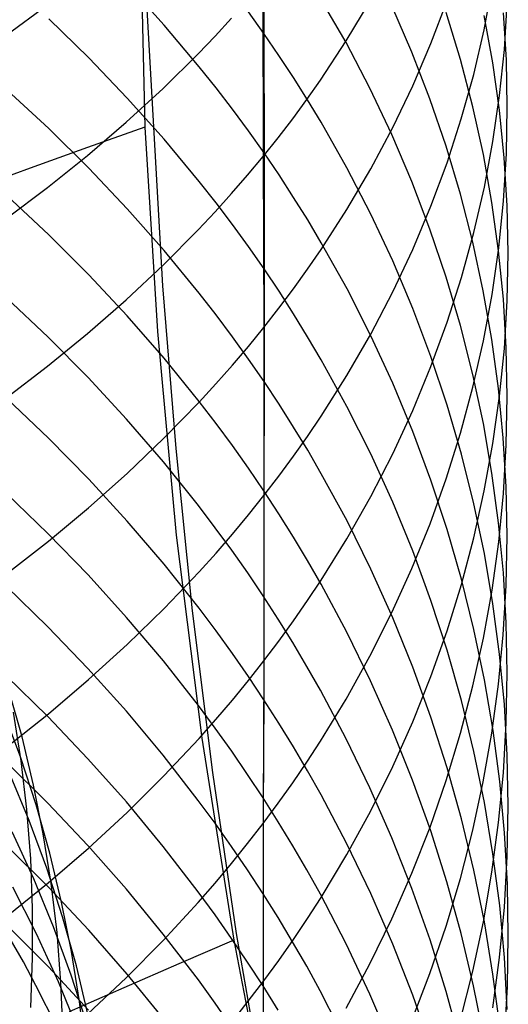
# Model space of a CAD drawing. Extents: x -383 to 1849, y -1185 to -529.
# Tile 494 of 656: x 465 to 469, y -1089 to -1081. Entities that reach past the tile are written whole.
import ezdxf

# ---------------------------------------------------------------- set-up
doc = ezdxf.new("R2010")
doc.units = 0
doc.layers.add('PREDEFINITO', color=7, linetype='CONTINUOUS')

msp = doc.modelspace()

# ---------------------------------------------------------------- linework, layer by layer
at = {"layer": 'PREDEFINITO'}
for p, q in [((466.9874, -1080.2374, 625.276), (466.9941, -1081.2221, 624.0155)), ((466.0033, -1080.3351, 438.994), (466.0448, -1081.9697, 438.9654)), ((466.1865, -1083.2345, 438.953), (466.0396, -1080.6286, 438.9941)), ((466.1977, -1081.1536, 622.0525), (465.9039, -1080.8291, 621.8373)), ((466.9859, -1080.8087, 646.5487), (466.9869, -1082.2035, 645.2656)), ((468.7509, -1081.1916, 639.1896), (468.8191, -1080.8335, 638.8602)), ((467.6491, -1081.294, 626.0388), (467.4437, -1080.9354, 625.7799)), ((467.6498, -1081.2807, 644.3469), (467.8403, -1080.9624, 644.0301)), ((468.3265, -1081.301, 641.7794), (468.4559, -1080.96, 641.4531)), ((468.9121, -1081.3491, 636.9334), (468.9349, -1080.9811, 636.6081)), ((464.9352, -1081.2377, 649.7983), (465.2678, -1080.9936, 649.5353)), ((466.9941, -1081.2221, 624.0155), (466.8705, -1081.0497, 623.8961)), ((468.1731, -1081.3699, 628.129), (468.0133, -1081.0006, 627.8511)), ((468.5622, -1081.4281, 630.2744), (468.4481, -1081.0526, 629.9801)), ((468.9281, -1081.4316, 634.6871), (468.9052, -1081.0567, 634.3686)), ((465.5965, -1081.4164, 620.3552), (465.2765, -1081.1047, 620.1571)), ((466.6035, -1081.2413, 646.9968), (466.7347, -1081.0987, 646.849)), ((468.8205, -1081.4553, 632.4649), (468.7519, -1081.0786, 632.1574)), ((466.4778, -1081.486, 622.2731), (466.1977, -1081.1536, 622.0525)), ((468.6674, -1081.5477, 639.5172), (468.7509, -1081.1916, 639.1896)), ((466.4688, -1081.3824, 647.1428), (466.6035, -1081.2413, 646.9968)), ((467.114, -1081.3964, 624.1361), (466.9941, -1081.2221, 624.0155)), ((466.9941, -1081.2221, 624.0155), (466.9946, -1082.1739, 622.7294)), ((467.444, -1081.5939, 644.6587), (467.6498, -1081.2807, 644.3469)), ((467.8392, -1081.6584, 626.3019), (467.6491, -1081.294, 626.0388)), ((468.3176, -1081.7437, 628.4103), (468.1731, -1081.3699, 628.129)), ((468.1818, -1081.6385, 642.1023), (468.3265, -1081.301, 641.7794)), ((468.8741, -1081.7163, 637.258), (468.9121, -1081.3491, 636.9334)), ((465.9036, -1081.7367, 620.5587), (465.5965, -1081.4164, 620.3552)), ((466.1885, -1081.6595, 647.4299), (466.4688, -1081.3824, 647.1428)), ((467.23, -1081.5723, 624.258), (467.114, -1081.3964, 624.1361)), ((468.6612, -1081.8066, 630.5711), (468.5622, -1081.4281, 630.2744)), ((468.8738, -1081.8337, 632.7737), (468.8205, -1081.4553, 632.4649)), ((468.9357, -1081.8069, 635.0059), (468.9281, -1081.4316, 634.6871)), ((466.6125, -1081.6551, 622.3853), (466.4778, -1081.486, 622.2731)), ((467.3423, -1081.75, 624.381), (467.23, -1081.5723, 624.258)), ((467.3355, -1081.7484, 644.8126), (467.444, -1081.5939, 644.6587)), ((468.5687, -1081.9013, 639.8425), (468.6674, -1081.5477, 639.5172)), ((465.2768, -1081.9799, 618.8735), (464.9445, -1081.6732, 618.6871)), ((465.8945, -1081.93, 647.71), (466.1885, -1081.6595, 647.4299)), ((466.7436, -1081.8262, 622.4987), (466.6125, -1081.6551, 622.3853)), ((468.0142, -1082.0282, 626.5689), (467.8392, -1081.6584, 626.3019)), ((468.0218, -1081.9719, 642.4214), (468.1818, -1081.6385, 642.1023)), ((466.1975, -1082.0654, 620.7675), (465.9036, -1081.7367, 620.5587)), ((467.2231, -1081.9016, 644.9651), (467.3355, -1081.7484, 644.8126)), ((467.4508, -1081.9293, 624.5051), (467.3423, -1081.75, 624.381)), ((468.447, -1082.1214, 628.6945), (468.3176, -1081.7437, 628.4103)), ((468.8209, -1082.0822, 637.5815), (468.8741, -1081.7163, 637.258)), ((466.871, -1081.9991, 622.6134), (466.7436, -1081.8262, 622.4987)), ((468.7449, -1082.1877, 630.8698), (468.6612, -1081.8066, 630.5711)), ((468.9119, -1082.2133, 633.0836), (468.8738, -1081.8337, 632.7737)), ((468.9281, -1082.1822, 635.3248), (468.9357, -1081.8069, 635.0059)), ((467.1069, -1082.0533, 645.1161), (467.2231, -1081.9016, 644.9651)), ((468.4547, -1082.2522, 640.1653), (468.5687, -1081.9013, 639.8425)), ((465.5968, -1082.2955, 619.0654), (465.2768, -1081.9799, 618.8735)), ((466.0448, -1081.9697, 438.9654), (465.5866, -1082.1323, 438.9163)), ((465.5871, -1082.1936, 647.983), (465.8945, -1081.93, 647.71)), ((466.0448, -1081.9697, 438.9654), (466.1436, -1083.5999, 438.94)), ((466.9946, -1082.1739, 622.7294), (466.871, -1081.9991, 622.6134)), ((467.6563, -1082.2926, 624.7566), (467.4508, -1081.9293, 624.5051)), ((467.8467, -1082.3011, 642.7364), (468.0218, -1081.9719, 642.4214)), ((466.4775, -1082.4021, 620.9814), (466.1975, -1082.0654, 620.7675)), ((466.9869, -1082.2035, 645.2656), (467.1069, -1082.0533, 645.1161)), ((468.1739, -1082.4029, 626.8395), (468.0142, -1082.0282, 626.5689)), ((468.7524, -1082.4465, 637.9036), (468.8209, -1082.0822, 637.5815)), ((465.5866, -1082.1323, 438.9163), (465.1287, -1082.2968, 438.8581)), ((468.5611, -1082.5027, 628.9815), (468.447, -1082.1214, 628.6945)), ((465.2669, -1082.45, 648.2486), (465.5871, -1082.1936, 647.983)), ((466.8631, -1082.3521, 645.4136), (466.9869, -1082.2035, 645.2656)), ((466.9869, -1082.2035, 645.2656), (466.9936, -1083.5663, 643.9471)), ((466.9946, -1082.1739, 622.7294), (466.9944, -1083.0988, 621.424)), ((467.1145, -1082.3504, 622.8465), (466.9946, -1082.1739, 622.7294)), ((468.8134, -1082.5709, 631.1703), (468.7449, -1082.1877, 630.8698)), ((468.9053, -1082.557, 635.6433), (468.9281, -1082.1822, 635.3248)), ((468.9348, -1082.5938, 633.3941), (468.9119, -1082.2133, 633.0836)), ((465.1287, -1082.2968, 438.8581), (464.6712, -1082.4629, 438.7905)), ((465.9039, -1082.6198, 619.2625), (465.5968, -1082.2955, 619.0654)), ((467.8465, -1082.6617, 625.0121), (467.6563, -1082.2926, 624.7566)), ((467.6563, -1082.6255, 643.0468), (467.8467, -1082.3011, 642.7364)), ((468.3255, -1082.5998, 640.4851), (468.4547, -1082.2522, 640.1653)), ((466.7355, -1082.4992, 645.56), (466.8631, -1082.3521, 645.4136)), ((467.2306, -1082.5288, 622.9648), (467.1145, -1082.3504, 622.8465)), ((464.9343, -1082.6993, 648.5067), (465.2669, -1082.45, 648.2486)), ((466.6122, -1082.5734, 621.0902), (466.4775, -1082.4021, 620.9814)), ((468.3185, -1082.7821, 627.1133), (468.1739, -1082.4029, 626.8395)), ((468.6687, -1082.8088, 638.2238), (468.7524, -1082.4465, 637.9036)), ((465.2767, -1082.8275, 617.5719), (464.9445, -1082.5171, 617.3915)), ((466.6043, -1082.6446, 645.7048), (466.7355, -1082.4992, 645.56)), ((467.3428, -1082.7089, 623.0843), (467.2306, -1082.5288, 622.9648)), ((468.66, -1082.8871, 629.2707), (468.5611, -1082.5027, 628.9815)), ((468.8673, -1082.9311, 635.961), (468.9053, -1082.557, 635.6433)), ((466.1978, -1082.9525, 619.4648), (465.9039, -1082.6198, 619.2625)), ((466.7433, -1082.7466, 621.2003), (466.6122, -1082.5734, 621.0902)), ((467.4506, -1082.9448, 643.3524), (467.6563, -1082.6255, 643.0468)), ((468.1811, -1082.9438, 640.8015), (468.3255, -1082.5998, 640.4851)), ((468.8667, -1082.9559, 631.4721), (468.8134, -1082.5709, 631.1703)), ((468.9424, -1082.9748, 633.705), (468.9348, -1082.5938, 633.3941)), ((466.4694, -1082.7884, 645.848), (466.6043, -1082.6446, 645.7048)), ((467.4513, -1082.8906, 623.2048), (467.3428, -1082.7089, 623.0843)), ((468.0216, -1083.0363, 625.2714), (467.8465, -1082.6617, 625.0121)), ((466.189, -1083.071, 646.1294), (466.4694, -1082.7884, 645.848)), ((466.8707, -1082.9218, 621.3116), (466.7433, -1082.7466, 621.2003)), ((468.4478, -1083.1653, 627.3899), (468.3185, -1082.7821, 627.1133)), ((465.5966, -1083.1469, 617.7576), (465.2767, -1082.8275, 617.5719)), ((468.5697, -1083.1686, 638.5419), (468.6687, -1082.8088, 638.2238)), ((466.9944, -1083.0988, 621.424), (466.8707, -1082.9218, 621.3116)), ((467.3421, -1083.1023, 643.5032), (467.4506, -1082.9448, 643.3524)), ((467.6568, -1083.2587, 623.4491), (467.4513, -1082.8906, 623.2048)), ((468.0214, -1083.2838, 641.1143), (468.1811, -1082.9438, 640.8015)), ((468.7437, -1083.2741, 629.5619), (468.66, -1082.8871, 629.2707)), ((468.8141, -1083.3038, 636.2778), (468.8673, -1082.9311, 635.961)), ((466.4778, -1083.2934, 619.672), (466.1978, -1082.9525, 619.4648)), ((468.9048, -1083.3422, 631.7749), (468.8667, -1082.9559, 631.4721)), ((468.9348, -1083.3557, 634.0159), (468.9424, -1082.9748, 633.705)), ((465.8949, -1083.3468, 646.404), (466.189, -1083.071, 646.1294)), ((467.1143, -1083.2777, 621.5377), (466.9944, -1083.0988, 621.424)), ((466.9944, -1083.0988, 621.424), (466.9947, -1083.9988, 620.1008)), ((467.2297, -1083.2585, 643.6526), (467.3421, -1083.1023, 643.5032)), ((468.1815, -1083.4158, 625.5341), (468.0216, -1083.0363, 625.2714)), ((465.9036, -1083.4752, 617.9484), (465.5966, -1083.1469, 617.7576)), ((468.562, -1083.5521, 627.6692), (468.4478, -1083.1653, 627.3899)), ((468.4555, -1083.5255, 638.8574), (468.5697, -1083.1686, 638.5419)), ((466.293, -1084.5327, 438.9336), (466.1865, -1083.2345, 438.953)), ((467.1135, -1083.4132, 643.8006), (467.2297, -1083.2585, 643.6526)), ((467.8471, -1083.6328, 623.6972), (467.6568, -1083.2587, 623.4491)), ((465.2712, -1083.6436, 616.2487), (464.9391, -1083.3299, 616.0745)), ((466.6125, -1083.4668, 619.7775), (466.4778, -1083.2934, 619.672)), ((467.2303, -1083.4583, 621.6525), (467.1143, -1083.2777, 621.5377)), ((467.8465, -1083.6193, 641.4229), (468.0214, -1083.2838, 641.1143)), ((468.8122, -1083.6633, 629.8548), (468.7437, -1083.2741, 629.5619)), ((468.7456, -1083.6749, 636.593), (468.8141, -1083.3038, 636.2778)), ((468.9276, -1083.7294, 632.0784), (468.9048, -1083.3422, 631.7749)), ((465.5874, -1083.6156, 646.6716), (465.8949, -1083.3468, 646.404)), ((466.9936, -1083.5663, 643.9471), (467.1135, -1083.4132, 643.8006)), ((468.3261, -1083.7997, 625.7999), (468.1815, -1083.4158, 625.5341)), ((468.912, -1083.7362, 634.3265), (468.9348, -1083.3557, 634.0159)), ((466.1973, -1083.8119, 618.1442), (465.9036, -1083.4752, 617.9484)), ((466.7436, -1083.6422, 619.8841), (466.6125, -1083.4668, 619.7775)), ((467.3426, -1083.6407, 621.7683), (467.2303, -1083.4583, 621.6525)), ((466.8698, -1083.7179, 644.0922), (466.9936, -1083.5663, 643.9471)), ((466.9936, -1083.5663, 643.9471), (466.9933, -1086.2284, 641.2469)), ((468.3261, -1083.8791, 639.17), (468.4555, -1083.5255, 638.8574)), ((468.6609, -1083.942, 627.9508), (468.562, -1083.5521, 627.6692)), ((465.2671, -1083.8772, 646.932), (465.5874, -1083.6156, 646.6716)), ((465.5909, -1083.9664, 616.428), (465.2712, -1083.6436, 616.2487)), ((466.1436, -1083.5999, 438.94), (466.2943, -1085.225, 438.917)), ((466.871, -1083.8196, 619.9919), (466.7436, -1083.6422, 619.8841)), ((467.4511, -1083.8248, 621.8853), (467.3426, -1083.6407, 621.7683)), ((467.6563, -1083.95, 641.7272), (467.8465, -1083.6193, 641.4229)), ((468.0222, -1084.0124, 623.949), (467.8471, -1083.6328, 623.6972)), ((466.7422, -1083.8678, 644.2357), (466.8698, -1083.7179, 644.0922)), ((468.6619, -1084.0439, 636.9065), (468.7456, -1083.6749, 636.593)), ((468.8655, -1084.0543, 630.149), (468.8122, -1083.6633, 629.8548)), ((468.874, -1084.1159, 634.6364), (468.912, -1083.7362, 634.3265)), ((468.9353, -1084.117, 632.3823), (468.9276, -1083.7294, 632.0784)), ((466.4773, -1084.157, 618.3448), (466.1973, -1083.8119, 618.1442)), ((468.4556, -1084.1878, 626.0685), (468.3261, -1083.7997, 625.7999)), ((464.9344, -1084.1314, 647.1851), (465.2671, -1083.8772, 646.932)), ((466.611, -1084.0162, 644.3776), (466.7422, -1083.8678, 644.2357)), ((466.9947, -1083.9988, 620.1008), (466.871, -1083.8196, 619.9919)), ((467.6566, -1084.1977, 622.1222), (467.4511, -1083.8248, 621.8853)), ((468.1814, -1084.2291, 639.4794), (468.3261, -1083.8791, 639.17)), ((465.8979, -1084.2982, 616.6122), (465.5909, -1083.9664, 616.428)), ((467.4508, -1084.2754, 642.0266), (467.6563, -1083.95, 641.7272)), ((468.7446, -1084.3346, 628.2342), (468.6609, -1083.942, 627.9508)), ((466.4762, -1084.1628, 644.518), (466.611, -1084.0162, 644.3776)), ((466.9947, -1083.9988, 620.1008), (466.9938, -1084.8711, 618.76)), ((467.1145, -1084.1799, 620.2109), (466.9947, -1083.9988, 620.1008)), ((468.1821, -1084.3969, 624.2041), (468.0222, -1084.0124, 623.949)), ((468.563, -1084.4104, 637.2179), (468.6619, -1084.0439, 636.9065)), ((468.8207, -1084.4943, 634.9452), (468.874, -1084.1159, 634.6364)), ((468.9036, -1084.4466, 630.4442), (468.8655, -1084.0543, 630.149)), ((468.9277, -1084.5046, 632.6861), (468.9353, -1084.117, 632.3823)), ((465.2758, -1084.45, 614.9198), (464.9435, -1084.1328, 614.7518)), ((466.1958, -1084.4511, 644.7938), (466.4762, -1084.1628, 644.518)), ((466.6119, -1084.3326, 618.4469), (466.4773, -1084.157, 618.3448)), ((467.2306, -1084.3628, 620.3221), (467.1145, -1084.1799, 620.2109)), ((467.8469, -1084.5766, 622.3629), (467.6566, -1084.1977, 622.1222)), ((468.5698, -1084.5794, 626.3396), (468.4556, -1084.1878, 626.0685)), ((467.3424, -1084.4361, 642.1743), (467.4508, -1084.2754, 642.0266)), ((468.0215, -1084.5749, 639.7852), (468.1814, -1084.2291, 639.4794)), ((466.1915, -1084.6387, 616.8012), (465.8979, -1084.2982, 616.6122)), ((466.7429, -1084.5101, 618.5501), (466.6119, -1084.3326, 618.4469)), ((467.3428, -1084.5474, 620.4343), (467.2306, -1084.3628, 620.3221)), ((468.8131, -1084.7295, 628.5193), (468.7446, -1084.3346, 628.2342)), ((467.2301, -1084.5952, 642.3208), (467.3424, -1084.4361, 642.1743)), ((468.3267, -1084.786, 624.4622), (468.1821, -1084.3969, 624.2041)), ((468.4488, -1084.7739, 637.5267), (468.563, -1084.4104, 637.2179)), ((465.5958, -1084.7764, 615.0927), (465.2758, -1084.45, 614.9198)), ((465.9016, -1084.7325, 645.0631), (466.1958, -1084.4511, 644.7938)), ((466.8702, -1084.6897, 618.6545), (466.7429, -1084.5101, 618.5501)), ((468.7522, -1084.871, 635.2527), (468.8207, -1084.4943, 634.9452)), ((468.9265, -1084.8398, 630.7401), (468.9036, -1084.4466, 630.4442)), ((468.9049, -1084.8918, 632.9896), (468.9277, -1084.5046, 632.6861)), ((466.425, -1085.8271, 438.9151), (466.293, -1084.5327, 438.9336)), ((467.114, -1084.7529, 642.4658), (467.2301, -1084.5952, 642.3208)), ((467.4513, -1084.7338, 620.5476), (467.3428, -1084.5474, 620.4343)), ((467.8464, -1084.9163, 640.0869), (468.0215, -1084.5749, 639.7852)), ((468.022, -1084.961, 622.6072), (467.8469, -1084.5766, 622.3629)), ((468.6688, -1084.9742, 626.6129), (468.5698, -1084.5794, 626.3396)), ((466.4714, -1084.9875, 616.9949), (466.1915, -1084.6387, 616.8012)), ((465.594, -1085.0067, 645.3255), (465.9016, -1084.7325, 645.0631)), ((466.9938, -1084.8711, 618.76), (466.8702, -1084.6897, 618.6545)), ((466.9941, -1084.909, 642.6094), (467.114, -1084.7529, 642.4658)), ((467.6568, -1085.1113, 620.7771), (467.4513, -1084.7338, 620.5476)), ((468.8664, -1085.1261, 628.8057), (468.8131, -1084.7295, 628.5193)), ((465.9029, -1085.1117, 615.2703), (465.5958, -1084.7764, 615.0927)), ((468.3194, -1085.1341, 637.8327), (468.4488, -1084.7739, 637.5267)), ((468.4561, -1085.1793, 624.7231), (468.3267, -1084.786, 624.4622)), ((465.2709, -1085.2123, 613.5662), (464.9388, -1084.8919, 613.4045)), ((466.8704, -1085.0635, 642.7515), (466.9941, -1084.909, 642.6094)), ((466.9938, -1084.8711, 618.76), (466.9936, -1086.5378, 616.0258)), ((467.1135, -1085.0545, 618.8665), (466.9938, -1084.8711, 618.76)), ((468.6685, -1085.2456, 635.5584), (468.7522, -1084.871, 635.2527)), ((468.8669, -1085.2781, 633.2924), (468.9049, -1084.8918, 632.9896)), ((468.9341, -1085.2334, 631.0363), (468.9265, -1084.8398, 630.7401)), ((466.606, -1085.1651, 617.0935), (466.4714, -1084.9875, 616.9949)), ((467.656, -1085.2527, 640.3843), (467.8464, -1084.9163, 640.0869)), ((468.1818, -1085.3506, 622.8547), (468.022, -1084.961, 622.6072)), ((468.7525, -1085.3717, 626.888), (468.6688, -1084.9742, 626.6129)), ((465.2737, -1085.2736, 645.5809), (465.594, -1085.0067, 645.3255)), ((466.743, -1085.2163, 642.8921), (466.8704, -1085.0635, 642.7515)), ((467.2295, -1085.2397, 618.9742), (467.1135, -1085.0545, 618.8665)), ((466.1967, -1085.4558, 615.4526), (465.9029, -1085.1117, 615.2703)), ((467.8471, -1085.4949, 621.0103), (467.6568, -1085.1113, 620.7771)), ((468.1748, -1085.4904, 638.1355), (468.3194, -1085.1341, 637.8327)), ((468.9045, -1085.5241, 629.0931), (468.8664, -1085.1261, 628.8057)), ((465.5907, -1085.5419, 613.7325), (465.2709, -1085.2123, 613.5662)), ((466.2943, -1085.225, 438.917), (466.4975, -1086.8443, 438.8965)), ((466.737, -1085.3446, 617.1932), (466.606, -1085.1651, 617.0935)), ((466.6118, -1085.3675, 643.0312), (466.743, -1085.2163, 642.8921)), ((468.5704, -1085.5761, 624.9864), (468.4561, -1085.1793, 624.7231)), ((464.9409, -1085.533, 645.8292), (465.2737, -1085.2736, 645.5809)), ((467.3417, -1085.4266, 619.0829), (467.2295, -1085.2397, 618.9742)), ((467.4503, -1085.5838, 640.6771), (467.656, -1085.2527, 640.3843)), ((468.5695, -1085.6176, 635.8621), (468.6685, -1085.2456, 635.5584)), ((468.8136, -1085.6631, 633.5942), (468.8669, -1085.2781, 633.2924)), ((468.9265, -1085.627, 631.3325), (468.9341, -1085.2334, 631.0363)), ((466.477, -1085.517, 643.1687), (466.6118, -1085.3675, 643.0312)), ((466.8643, -1085.5261, 617.294), (466.737, -1085.3446, 617.1932)), ((468.3265, -1085.7447, 623.1051), (468.1818, -1085.3506, 622.8547)), ((468.8211, -1085.7714, 627.1647), (468.7525, -1085.3717, 626.888)), ((466.4768, -1085.8083, 615.6393), (466.1967, -1085.4558, 615.4526)), ((467.45, -1085.6153, 619.1926), (467.3417, -1085.4266, 619.0829)), ((465.8976, -1085.8807, 613.9035), (465.5907, -1085.5419, 613.7325)), ((466.1967, -1085.8108, 643.439), (466.477, -1085.517, 643.1687)), ((466.9878, -1085.7096, 617.3959), (466.8643, -1085.5261, 617.294)), ((468.0221, -1085.8841, 621.2469), (467.8471, -1085.4949, 621.0103)), ((468.0149, -1085.8426, 638.4347), (468.1748, -1085.4904, 638.1355)), ((468.9274, -1085.923, 629.3811), (468.9045, -1085.5241, 629.0931)), ((467.3418, -1085.7472, 640.8215), (467.4503, -1085.5838, 640.6771)), ((467.6553, -1085.9976, 619.4148), (467.45, -1085.6153, 619.1926)), ((468.4553, -1085.9867, 636.1633), (468.5695, -1085.6176, 635.8621)), ((468.6694, -1085.9762, 625.2517), (468.5704, -1085.5761, 624.9864)), ((465.2703, -1085.9552, 612.2029), (464.9382, -1085.6318, 612.0476)), ((468.7452, -1086.0464, 633.8947), (468.8136, -1085.6631, 633.5942)), ((468.9038, -1086.0202, 631.6284), (468.9265, -1085.627, 631.3325)), ((467.1076, -1085.895, 617.4988), (466.9878, -1085.7096, 617.3959)), ((467.2295, -1085.9092, 640.9647), (467.3418, -1085.7472, 640.8215)), ((468.4559, -1086.143, 623.3581), (468.3265, -1085.7447, 623.1051)), ((468.8744, -1086.1729, 627.4426), (468.8211, -1085.7714, 627.1647)), ((465.9026, -1086.0976, 643.7028), (466.1967, -1085.8108, 643.439)), ((466.5848, -1087.1173, 438.8976), (466.425, -1085.8271, 438.9151)), ((466.6115, -1085.9877, 615.7343), (466.4768, -1085.8083, 615.6393)), ((467.8399, -1086.1902, 638.73), (468.0149, -1085.8426, 638.4347)), ((466.1912, -1086.2283, 614.079), (465.8976, -1085.8807, 613.9035)), ((467.2236, -1086.0823, 617.6028), (467.1076, -1085.895, 617.4988)), ((467.1133, -1086.0696, 641.1065), (467.2295, -1085.9092, 640.9647)), ((468.182, -1086.2785, 621.4867), (468.0221, -1085.8841, 621.2469)), ((468.935, -1086.3223, 629.6694), (468.9274, -1085.923, 629.3811)), ((465.59, -1086.2881, 612.3628), (465.2703, -1085.9552, 612.2029)), ((466.7426, -1086.1691, 615.8304), (466.6115, -1085.9877, 615.7343)), ((467.8454, -1086.3861, 619.6406), (467.6553, -1085.9976, 619.4148)), ((468.3259, -1086.3524, 636.4617), (468.4553, -1085.9867, 636.1633)), ((468.7531, -1086.379, 625.5189), (468.6694, -1085.9762, 625.2517)), ((466.9933, -1086.2284, 641.2469), (467.1133, -1086.0696, 641.1065)), ((467.3358, -1086.2714, 617.7078), (467.2236, -1086.0823, 617.6028)), ((468.6615, -1086.4275, 634.1934), (468.7452, -1086.0464, 633.8947)), ((468.8657, -1086.4125, 631.9236), (468.9038, -1086.0202, 631.6284)), ((465.5952, -1086.377, 643.9599), (465.9026, -1086.0976, 643.7028)), ((466.8699, -1086.3525, 615.9276), (466.7426, -1086.1691, 615.8304)), ((468.5702, -1086.545, 623.6135), (468.4559, -1086.143, 623.3581)), ((466.4711, -1086.5846, 614.2588), (466.1912, -1086.2283, 614.079)), ((466.8696, -1086.3856, 641.3859), (466.9933, -1086.2284, 641.2469)), ((466.9933, -1086.2284, 641.2469), (466.9871, -1087.5258, 639.8647)), ((467.6495, -1086.5327, 639.021), (467.8399, -1086.1902, 638.73)), ((468.9125, -1086.5758, 627.7215), (468.8744, -1086.1729, 627.4426)), ((465.8969, -1086.6302, 612.527), (465.59, -1086.2881, 612.3628)), ((467.4442, -1086.4622, 617.8138), (467.3358, -1086.2714, 617.7078)), ((468.3266, -1086.6775, 621.7292), (468.182, -1086.2785, 621.4867)), ((468.9274, -1086.7216, 629.9577), (468.935, -1086.3223, 629.6694)), ((465.2696, -1086.6728, 610.8261), (464.9375, -1086.3465, 610.6773)), ((465.2749, -1086.6491, 644.2102), (465.5952, -1086.377, 643.9599)), ((466.742, -1086.5411, 641.5233), (466.8696, -1086.3856, 641.3859)), ((466.9936, -1086.5378, 616.0258), (466.8699, -1086.3525, 615.9276)), ((468.0203, -1086.7803, 619.8698), (467.8454, -1086.3861, 619.6406)), ((468.1812, -1086.7142, 636.7571), (468.3259, -1086.3524, 636.4617)), ((468.8217, -1086.784, 625.7877), (468.7531, -1086.379, 625.5189)), ((465.0635, -1086.8343, 527.0918), (464.9555, -1086.4532, 527.3793)), ((467.6495, -1086.8489, 618.0285), (467.4442, -1086.4622, 617.8138)), ((468.5626, -1086.8059, 634.4901), (468.6615, -1086.4275, 634.1934)), ((468.8125, -1086.8035, 632.2178), (468.8657, -1086.4125, 631.9236)), ((466.6108, -1086.6949, 641.6593), (466.742, -1086.5411, 641.5233)), ((466.9936, -1086.5378, 616.0258), (466.9875, -1087.3219, 614.6309)), ((467.1135, -1086.7251, 616.125), (466.9936, -1086.5378, 616.0258)), ((467.444, -1086.8697, 639.3073), (467.6495, -1086.5327, 639.021)), ((468.6692, -1086.9502, 623.871), (468.5702, -1086.545, 623.6135)), ((465.0514, -1086.9945, 529.1034), (464.9113, -1086.6177, 529.3809)), ((465.0566, -1087.0244, 524.7728), (464.9958, -1086.6372, 525.0692)), ((466.1905, -1086.9812, 612.6956), (465.8969, -1086.6302, 612.527)), ((466.6057, -1086.7658, 614.3503), (466.4711, -1086.5846, 614.2588)), ((468.9354, -1086.9796, 628.001), (468.9125, -1086.5758, 627.7215)), ((464.9421, -1086.9134, 644.4533), (465.2749, -1086.6491, 644.2102)), ((465.5895, -1087.0087, 610.9793), (465.2696, -1086.6728, 610.8261)), ((466.476, -1086.847, 641.7938), (466.6108, -1086.6949, 641.6593)), ((468.0213, -1087.0719, 637.049), (468.1812, -1086.7142, 636.7571)), ((468.4561, -1087.0808, 621.9744), (468.3266, -1086.6775, 621.7292)), ((468.9047, -1087.1205, 630.2457), (468.9274, -1086.7216, 629.9577)), ((466.7367, -1086.9492, 614.4428), (466.6057, -1086.7658, 614.3503)), ((467.2295, -1086.9142, 616.2252), (467.1135, -1086.7251, 616.125)), ((468.1799, -1087.1797, 620.1019), (468.0203, -1086.7803, 619.8698)), ((468.875, -1087.1909, 626.0576), (468.8217, -1086.784, 625.7877)), ((465.1562, -1087.2195, 526.8038), (465.0635, -1086.8343, 527.0918)), ((466.1956, -1087.1459, 642.0581), (466.476, -1086.847, 641.7938)), ((466.4975, -1086.8443, 438.8965), (466.7536, -1088.4574, 438.8783)), ((467.3355, -1087.0361, 639.4487), (467.444, -1086.8697, 639.3073)), ((467.8397, -1087.2419, 618.2467), (467.6495, -1086.8489, 618.0285)), ((468.4484, -1087.1814, 634.7844), (468.5626, -1086.8059, 634.4901)), ((468.744, -1087.1927, 632.5107), (468.8125, -1086.8035, 632.2178)), ((466.864, -1087.1345, 614.5364), (466.7367, -1086.9492, 614.4428)), ((467.3418, -1087.1052, 616.3263), (467.2295, -1086.9142, 616.2252)), ((468.7529, -1087.3582, 624.1302), (468.6692, -1086.9502, 623.871)), ((465.2701, -1087.3634, 609.4348), (464.9379, -1087.0341, 609.2925)), ((465.1761, -1087.3763, 528.8247), (465.0514, -1086.9945, 529.1034)), ((465.1022, -1087.4146, 524.4768), (465.0566, -1087.0244, 524.7728)), ((465.8965, -1087.3538, 611.1367), (465.5895, -1087.0087, 610.9793)), ((466.4704, -1087.3409, 612.8683), (466.1905, -1086.9812, 612.6956)), ((467.2232, -1087.2009, 639.5887), (467.3355, -1087.0361, 639.4487)), ((468.9431, -1087.3838, 628.2809), (468.9354, -1086.9796, 628.001)), ((467.4502, -1087.2979, 616.4284), (467.3418, -1087.1052, 616.3263)), ((467.8461, -1087.4248, 637.3371), (468.0213, -1087.0719, 637.049)), ((468.5703, -1087.4878, 622.2218), (468.4561, -1087.0808, 621.9744)), ((465.1195, -1087.501, 530.8307), (464.963, -1087.1245, 531.0989)), ((465.9014, -1087.4377, 642.3161), (466.1956, -1087.1459, 642.0581)), ((466.7751, -1088.4028, 438.8813), (466.5848, -1087.1173, 438.8976)), ((466.9875, -1087.3219, 614.6309), (466.864, -1087.1345, 614.5364)), ((468.3243, -1087.5838, 620.3369), (468.1799, -1087.1797, 620.1019)), ((468.3191, -1087.5534, 635.076), (468.4484, -1087.1814, 634.7844)), ((468.6604, -1087.5797, 632.802), (468.744, -1087.1927, 632.5107)), ((468.8666, -1087.5184, 630.5331), (468.9047, -1087.1205, 630.2457)), ((468.9131, -1087.5992, 626.3284), (468.875, -1087.1909, 626.0576)), ((465.2336, -1087.6084, 526.5156), (465.1562, -1087.2195, 526.8038)), ((467.1071, -1087.3642, 639.7274), (467.2232, -1087.2009, 639.5887)), ((468.0146, -1087.6406, 618.4681), (467.8397, -1087.2419, 618.2467)), ((466.605, -1087.5239, 612.9562), (466.4704, -1087.3409, 612.8683)), ((466.9875, -1087.3219, 614.6309), (466.9868, -1088.0854, 613.2259)), ((467.1073, -1087.5112, 614.7265), (466.9875, -1087.3219, 614.6309)), ((467.6557, -1087.6884, 616.6352), (467.4502, -1087.2979, 616.4284)), ((465.1327, -1087.8071, 524.1815), (465.1022, -1087.4146, 524.4768)), ((465.2855, -1087.7628, 528.5452), (465.1761, -1087.3763, 528.8247)), ((465.59, -1087.7022, 609.5813), (465.2701, -1087.3634, 609.4348)), ((466.1902, -1087.7079, 611.2982), (465.8965, -1087.3538, 611.1367)), ((466.9871, -1087.5258, 639.8647), (467.1071, -1087.3642, 639.7274)), ((467.6557, -1087.7727, 637.621), (467.8461, -1087.4248, 637.3371)), ((468.8215, -1087.7685, 624.3909), (468.7529, -1087.3582, 624.1302)), ((468.9355, -1087.7881, 628.5607), (468.9431, -1087.3838, 628.2809)), ((465.2606, -1087.8831, 530.5611), (465.1195, -1087.501, 530.8307)), ((465.5939, -1087.722, 642.5675), (465.9014, -1087.4377, 642.3161)), ((468.6692, -1087.898, 622.4712), (468.5703, -1087.4878, 622.2218)), ((466.736, -1087.709, 613.0451), (466.605, -1087.5239, 612.9562)), ((466.8634, -1087.6857, 640.0006), (466.9871, -1087.5258, 639.8647)), ((466.9871, -1087.5258, 639.8647), (466.9869, -1090.0234, 637.0123)), ((467.2233, -1087.7025, 614.823), (467.1073, -1087.5112, 614.7265)), ((468.1744, -1087.9214, 635.3645), (468.3191, -1087.5534, 635.076)), ((468.4535, -1087.9922, 620.5743), (468.3243, -1087.5838, 620.3369)), ((468.5615, -1087.9641, 633.0912), (468.6604, -1087.5797, 632.802)), ((468.8134, -1087.9151, 630.8194), (468.8666, -1087.5184, 630.5331)), ((465.1572, -1087.9671, 532.563), (464.9844, -1087.5911, 532.8216)), ((465.2958, -1088.0006, 526.2274), (465.2336, -1087.6084, 526.5156)), ((468.1744, -1088.0447, 618.6925), (468.0146, -1087.6406, 618.4681)), ((468.936, -1088.0084, 626.5998), (468.9131, -1087.5992, 626.3284)), ((465.2761, -1088.0348, 608.0349), (464.9437, -1087.7026, 607.899)), ((465.2735, -1087.9988, 642.8122), (465.5939, -1087.722, 642.5675)), ((465.897, -1088.0503, 609.7318), (465.59, -1087.7022, 609.5813)), ((466.4702, -1088.0707, 611.4636), (466.1902, -1087.7079, 611.2982)), ((466.7359, -1087.844, 640.135), (466.8634, -1087.6857, 640.0006)), ((466.8633, -1087.8962, 613.135), (466.736, -1087.709, 613.0451)), ((467.3355, -1087.8956, 614.9205), (467.2233, -1087.7025, 614.823)), ((467.846, -1088.0851, 616.8454), (467.6557, -1087.6884, 616.6352)), ((465.1479, -1088.2016, 523.8873), (465.1327, -1087.8071, 524.1815)), ((465.3796, -1088.1534, 528.2652), (465.2855, -1087.7628, 528.5452)), ((467.4501, -1088.1151, 637.9005), (467.6557, -1087.7727, 637.621)), ((468.8748, -1088.1806, 624.6527), (468.8215, -1087.7685, 624.3909)), ((468.9127, -1088.1918, 628.8402), (468.9355, -1087.7881, 628.5607)), ((465.3865, -1088.2703, 530.2904), (465.2606, -1087.8831, 530.5611)), ((466.6048, -1088.0005, 640.2679), (466.7359, -1087.844, 640.135)), ((466.9868, -1088.0854, 613.2259), (466.8633, -1087.8962, 613.135)), ((467.4439, -1088.0904, 615.0188), (467.3355, -1087.8956, 614.9205)), ((468.753, -1088.3111, 622.7223), (468.6692, -1087.898, 622.4712)), ((465.3146, -1088.3493, 532.3026), (465.1572, -1087.9671, 532.563)), ((468.0146, -1088.2852, 635.6496), (468.1744, -1087.9214, 635.3645)), ((468.4473, -1088.3454, 633.3781), (468.5615, -1087.9641, 633.0912)), ((468.7449, -1088.3099, 631.1045), (468.8134, -1087.9151, 630.8194)), ((464.9407, -1088.2678, 643.05), (465.2735, -1087.9988, 642.8122)), ((465.1792, -1088.407, 534.29), (464.9897, -1088.0329, 534.5385)), ((465.5961, -1088.3767, 608.1747), (465.2761, -1088.0348, 608.0349)), ((465.3428, -1088.3956, 525.9397), (465.2958, -1088.0006, 526.2274)), ((466.1907, -1088.4075, 609.8863), (465.897, -1088.0503, 609.7318)), ((466.47, -1088.1552, 640.3994), (466.6048, -1088.0005, 640.2679)), ((468.3189, -1088.4535, 618.9195), (468.1744, -1088.0447, 618.6925)), ((468.5674, -1088.4044, 620.8139), (468.4535, -1087.9922, 620.5743)), ((468.9436, -1088.418, 626.8716), (468.936, -1088.0084, 626.5998)), ((466.6049, -1088.2554, 611.5478), (466.4702, -1088.0707, 611.4636)), ((467.1066, -1088.2766, 613.3177), (466.9868, -1088.0854, 613.2259)), ((466.9868, -1088.0854, 613.2259), (466.987, -1088.8217, 611.8061)), ((467.3415, -1088.2841, 638.0384), (467.4501, -1088.1151, 637.9005)), ((467.6492, -1088.4853, 615.2181), (467.4439, -1088.0904, 615.0188)), ((468.0211, -1088.4877, 617.0586), (467.846, -1088.0851, 616.8454)), ((465.1481, -1088.5976, 523.5944), (465.1479, -1088.2016, 523.8873)), ((465.4584, -1088.5478, 527.9849), (465.3796, -1088.1534, 528.2652)), ((466.1897, -1088.4593, 640.6577), (466.47, -1088.1552, 640.3994)), ((468.8746, -1088.5947, 629.1191), (468.9127, -1088.1918, 628.8402)), ((468.913, -1088.5942, 624.9155), (468.8748, -1088.1806, 624.6527)), ((465.497, -1088.6622, 530.0188), (465.3865, -1088.2703, 530.2904)), ((466.736, -1088.4421, 611.633), (466.6049, -1088.2554, 611.5478)), ((467.2226, -1088.4697, 613.4104), (467.1066, -1088.2766, 613.3177)), ((467.2292, -1088.4515, 638.1751), (467.3415, -1088.2841, 638.0384)), ((467.8395, -1088.6441, 635.931), (468.0146, -1088.2852, 635.6496)), ((465.2739, -1088.6702, 606.6167), (464.9411, -1088.3354, 606.4874)), ((465.4567, -1088.737, 532.0408), (465.3146, -1088.3493, 532.3026)), ((468.318, -1088.7231, 633.6624), (468.4473, -1088.3454, 633.3781)), ((468.6612, -1088.7025, 631.388), (468.7449, -1088.3099, 631.1045)), ((468.8215, -1088.7265, 622.9748), (468.753, -1088.3111, 622.7223)), ((465.0741, -1088.6303, 536.1324), (464.9693, -1088.4452, 536.2513)), ((465.3534, -1088.7877, 534.0395), (465.1792, -1088.407, 534.29)), ((465.3746, -1088.793, 525.6526), (465.3428, -1088.3956, 525.9397)), ((465.9032, -1088.7279, 608.3184), (465.5961, -1088.3767, 608.1747)), ((466.4707, -1088.7736, 610.0445), (466.1907, -1088.4075, 609.8863)), ((466.8633, -1088.6309, 611.7191), (466.736, -1088.4421, 611.633)), ((466.9981, -1089.6832, 438.8662), (466.7751, -1088.4028, 438.8813)), ((468.6661, -1088.82, 621.0554), (468.5674, -1088.4044, 620.8139)), ((468.9361, -1088.8276, 627.1433), (468.9436, -1088.418, 626.8716)), ((465.8957, -1088.7561, 640.9098), (466.1897, -1088.4593, 640.6577)), ((466.7536, -1088.4574, 438.8782), (466.3151, -1088.6464, 438.8271)), ((466.7536, -1088.4574, 438.8783), (467.0627, -1090.0621, 438.862)), ((467.113, -1088.6174, 638.3104), (467.2292, -1088.4515, 638.1751)), ((467.3348, -1088.6647, 613.5041), (467.2226, -1088.4697, 613.4104)), ((467.8394, -1088.8865, 615.4207), (467.6492, -1088.4853, 615.2181)), ((468.181, -1088.8956, 617.2747), (468.0211, -1088.4877, 617.0586)), ((468.4483, -1088.8667, 619.1489), (468.3189, -1088.4535, 618.9195)), ((465.1332, -1088.9946, 523.3032), (465.1481, -1088.5976, 523.5944)), ((465.522, -1088.9454, 527.7047), (465.4584, -1088.5478, 527.9849)), ((468.8214, -1088.9963, 629.397), (468.8746, -1088.5947, 629.1191)), ((468.9358, -1089.0086, 625.1788), (468.913, -1088.5942, 624.9155)), ((465.1751, -1088.8172, 536.013), (465.0741, -1088.6303, 536.1324)), ((465.5944, -1089.0148, 606.7498), (465.2739, -1088.6702, 606.6167)), ((465.5922, -1089.0582, 529.7467), (465.497, -1088.6622, 530.0188)), ((466.3151, -1088.6464, 438.8271), (465.8768, -1088.8369, 438.7668)), ((466.987, -1088.8217, 611.8061), (466.8633, -1088.6309, 611.7191)), ((466.9931, -1088.7816, 638.4445), (467.113, -1088.6174, 638.3104)), ((467.4431, -1088.8615, 613.5986), (467.3348, -1088.6647, 613.5041)), ((467.6492, -1088.9978, 636.2083), (467.8395, -1088.6441, 635.931)), ((465.5835, -1089.1299, 531.778), (465.4567, -1088.737, 532.0408)), ((465.5883, -1089.0453, 641.1555), (465.8957, -1088.7561, 640.9098)), ((466.1971, -1089.0882, 608.4659), (465.9032, -1088.7279, 608.3184)), ((468.1734, -1089.0969, 633.9436), (468.318, -1088.7231, 633.6624)), ((468.5623, -1089.0925, 631.6695), (468.6612, -1088.7025, 631.388)), ((468.8748, -1089.1437, 623.2284), (468.8215, -1088.7265, 622.9748)), ((465.3656, -1089.1963, 535.7725), (465.1751, -1088.8172, 536.013)), ((465.5123, -1089.1745, 533.7874), (465.3534, -1088.7877, 534.0395)), ((465.3912, -1089.1923, 525.3666), (465.3746, -1088.793, 525.6526)), ((465.8768, -1088.8369, 438.7668), (465.4391, -1089.0286, 438.6973)), ((466.6054, -1088.9599, 610.1251), (466.4707, -1088.7736, 610.0445)), ((466.8693, -1088.9441, 638.5771), (466.9931, -1088.7816, 638.4445)), ((467.1069, -1089.0146, 611.894), (466.987, -1088.8217, 611.8061)), ((466.987, -1088.8217, 611.8061), (466.9941, -1090.2214, 608.9295)), ((468.7496, -1089.2383, 621.2986), (468.6661, -1088.82, 621.0554)), ((468.9133, -1089.2368, 627.4148), (468.9361, -1088.8276, 627.1433)), ((467.6485, -1089.2602, 613.79), (467.4431, -1088.8615, 613.5986)), ((468.0143, -1089.2937, 615.6262), (467.8394, -1088.8865, 615.4207)), ((468.3256, -1089.3083, 617.4933), (468.181, -1088.8956, 617.2747)), ((468.5624, -1089.2838, 619.3805), (468.4483, -1088.8667, 619.1489)), ((465.5704, -1089.3458, 527.4249), (465.522, -1088.9454, 527.7047)), ((466.7365, -1089.1482, 610.2065), (466.6054, -1088.9599, 610.1251)), ((466.7418, -1089.1049, 638.7084), (466.8693, -1088.9441, 638.5771))]:
    msp.add_line(p, q, dxfattribs=at)

doc.saveas('drawing.dxf')
